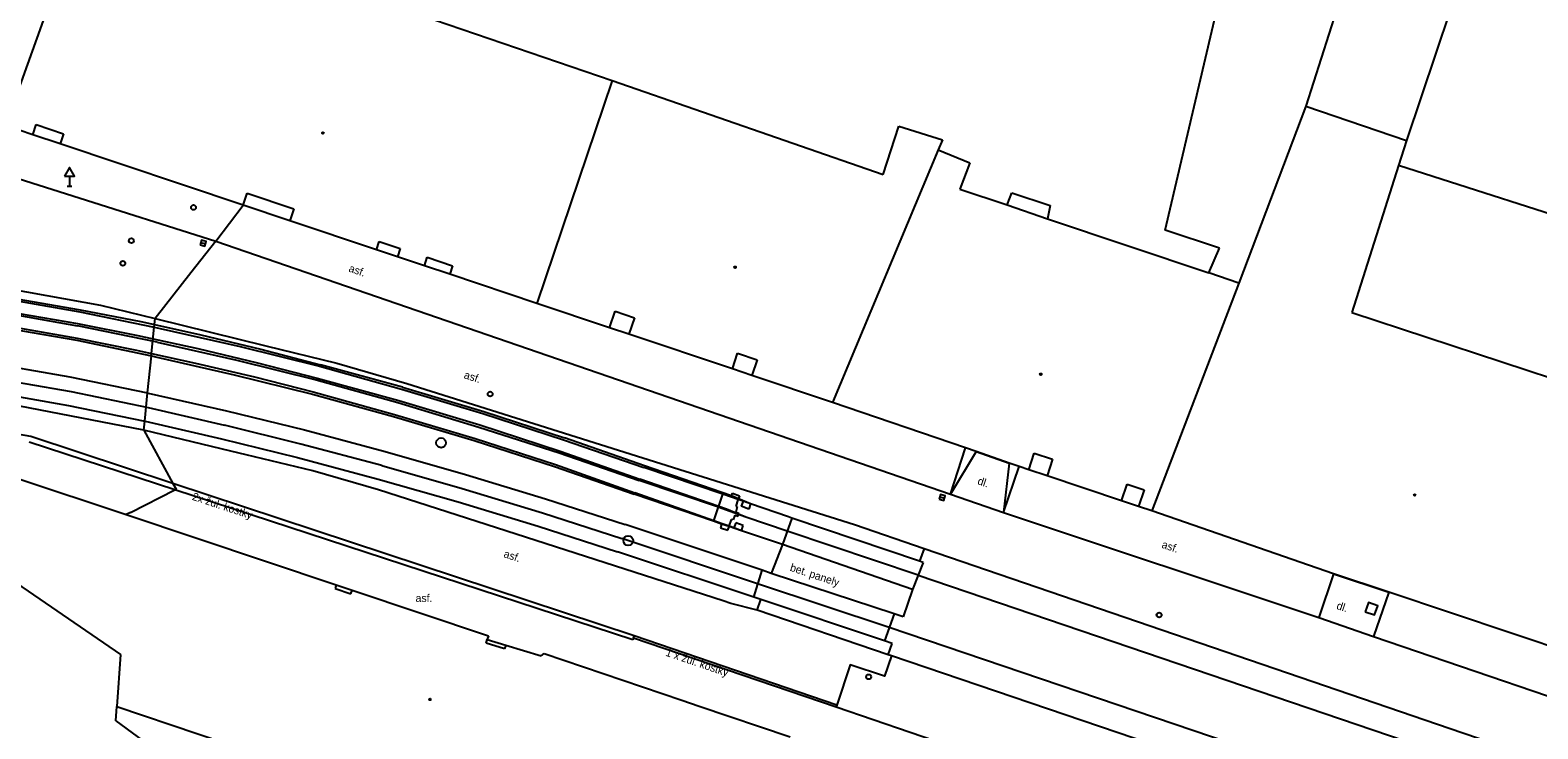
# Model space of a CAD drawing. Extents: x -599770 to -598493, y -1162076 to -1159209.
# Drawn here: x -599147.3 to -599069.8, y -1161360.1 to -1161324.2 of the extents above; entities that cross this region are included whole.
import ezdxf

# ---------------------------------------------------------------- set-up
doc = ezdxf.new("R2010")
doc.units = 0
doc.layers.add('Podklad', color=7, linetype='Continuous')

msp = doc.modelspace()

# ---------------------------------------------------------------- linework, layer by layer
at = {"layer": 'Podklad'}
for p, q in [((-599145.27, -1161331.691), (-599145.27, -1161332.2)), ((-599145.395, -1161332.2), (-599145.145, -1161332.2)), ((-599138.53, -1161335.095), (-599138.29, -1161335.165)), ((-599100.57, -1161348.155), (-599100.33, -1161348.225))]:
    msp.add_line(p, q, dxfattribs=at)
for points in [[(-599144.45, -1161317.64), (-599148.56, -1161329.1)], [(-599072.84, -1161318.69), (-599076.6, -1161329.87)], [(-599134.94, -1161320.78), (-599117.4, -1161326.78)], [(-599088.98, -1161334.46), (-599086.34, -1161323.16)], [(-599080.19, -1161323.17), (-599081.76, -1161328.11)], [(-599183.11, -1161324.92), (-599161.07, -1161328.49), (-599159.32, -1161328.77), (-599155.88, -1161329.48), (-599152.46, -1161330.38), (-599137.75, -1161335.03), (-599100.02, -1161348.01)], [(-599117.4, -1161326.78), (-599121.26, -1161338.23)], [(-599117.4, -1161326.78), (-599103.48, -1161331.61)], [(-599081.76, -1161328.11), (-599085.21, -1161337.18)], [(-599081.76, -1161328.11), (-599076.6, -1161329.87)], [(-599147.15, -1161329.57), (-599148.56, -1161329.1)], [(-599147.15, -1161329.57), (-599146.98, -1161329.05)], [(-599145.75, -1161330.04), (-599147.15, -1161329.57)], [(-599146.98, -1161329.05), (-599145.58, -1161329.52)], [(-599146.98, -1161329.05), (-599145.58, -1161329.52)], [(-599145.58, -1161329.52), (-599145.75, -1161330.04)], [(-599103.48, -1161331.61), (-599102.67, -1161329.13)], [(-599102.67, -1161329.13), (-599100.42, -1161329.83)], [(-599136.35, -1161333.18), (-599145.75, -1161330.04)], [(-599100.65, -1161330.35), (-599106.08, -1161343.31)], [(-599100.42, -1161329.83), (-599100.65, -1161330.35)], [(-599100.65, -1161330.35), (-599099.03, -1161331.01)], [(-599076.6, -1161329.87), (-599077.01, -1161331.15), (-599079.4, -1161338.69)], [(-599099.03, -1161331.01), (-599099.54, -1161332.37)], [(-599066, -1161334.68), (-599077.01, -1161331.15)], [(-599182.2, -1161332.36), (-599164.47, -1161335), (-599152.16, -1161336.8), (-599143.68, -1161338.31)], [(-599136.35, -1161333.18), (-599136.14, -1161332.57)], [(-599136.14, -1161332.57), (-599133.74, -1161333.37)], [(-599136.14, -1161332.57), (-599133.74, -1161333.37)], [(-599099.54, -1161332.37), (-599097.1, -1161333.17)], [(-599097.1, -1161333.17), (-599096.86, -1161332.55)], [(-599096.86, -1161332.55), (-599094.9, -1161333.2)], [(-599137.75, -1161335.03), (-599137.746, -1161335.025), (-599136.35, -1161333.18)], [(-599133.95, -1161333.99), (-599136.35, -1161333.18)], [(-599133.74, -1161333.37), (-599133.95, -1161333.99)], [(-599097.1, -1161333.17), (-599095.03, -1161333.88)], [(-599094.9, -1161333.2), (-599095.03, -1161333.88)], [(-599129.5, -1161335.48), (-599133.95, -1161333.99)], [(-599095.03, -1161333.88), (-599086.75, -1161336.66)], [(-599086.19, -1161335.39), (-599088.98, -1161334.46)], [(-599162.83, -1161335.7), (-599156.78, -1161336.57), (-599150.74, -1161337.52), (-599144.72, -1161338.55)], [(-599137.75, -1161335.03), (-599139.03, -1161336.66), (-599140.87, -1161339)], [(-599129.5, -1161335.48), (-599129.36, -1161335.04)], [(-599128.42, -1161335.84), (-599129.5, -1161335.48)], [(-599129.36, -1161335.04), (-599128.28, -1161335.4)], [(-599129.36, -1161335.04), (-599128.28, -1161335.4)], [(-599128.28, -1161335.4), (-599128.42, -1161335.84)], [(-599086.75, -1161336.66), (-599086.19, -1161335.39)], [(-599162.93, -1161336.41), (-599156.89, -1161337.28), (-599150.86, -1161338.23), (-599144.85, -1161339.26)], [(-599162.93, -1161336.54), (-599158.4, -1161337.16), (-599153.88, -1161337.84), (-599149.37, -1161338.58), (-599144.86, -1161339.37)], [(-599162.83, -1161335.83), (-599158.29, -1161336.45), (-599153.76, -1161337.13), (-599149.24, -1161337.87), (-599144.73, -1161338.66)], [(-599127.04, -1161336.3), (-599128.42, -1161335.84)], [(-599127.04, -1161336.3), (-599126.89, -1161335.86)], [(-599125.74, -1161336.73), (-599127.04, -1161336.3)], [(-599126.89, -1161335.86), (-599125.59, -1161336.3)], [(-599126.89, -1161335.86), (-599125.59, -1161336.3)], [(-599125.59, -1161336.3), (-599125.74, -1161336.73)], [(-599141.45, -1161344.73), (-599148.99, -1161343.27), (-599155.04, -1161342.33), (-599159.653, -1161341.665), (-599168.624, -1161340.37), (-599171.12, -1161340.01), (-599185.24, -1161338.02), (-599185.569, -1161337.969), (-599188.19, -1161337.56), (-599191.15, -1161337.23), (-599193.957, -1161337.042), (-599194.13, -1161337.03), (-599197.12, -1161336.96), (-599201.34, -1161337.3), (-599203.24, -1161337.802)], [(-599163.32, -1161337.22), (-599158.7, -1161337.87), (-599154.09, -1161338.57), (-599149.49, -1161339.32), (-599144.9, -1161340.12)], [(-599163.3, -1161337.12), (-599158.68, -1161337.75), (-599154.07, -1161338.45), (-599149.46, -1161339.2), (-599144.87, -1161340.01)], [(-599121.26, -1161338.23), (-599125.74, -1161336.73)], [(-599085.21, -1161337.18), (-599089.67, -1161348.88)], [(-599085.21, -1161337.18), (-599086.75, -1161336.66)], [(-599144.73, -1161338.66), (-599140.916, -1161339.447), (-599140.61, -1161339.51), (-599136.5, -1161340.44), (-599132.42, -1161341.45)], [(-599144.72, -1161338.55), (-599141.61, -1161339.16), (-599140.903, -1161339.316), (-599138.52, -1161339.84)], [(-599143.68, -1161338.31), (-599140.87, -1161339), (-599135.19, -1161340.4), (-599131.54, -1161341.29), (-599127.94, -1161342.33)], [(-599117.53, -1161339.48), (-599121.26, -1161338.23)], [(-599117.53, -1161339.48), (-599117.24, -1161338.63)], [(-599117.24, -1161338.63), (-599116.24, -1161338.96)], [(-599117.24, -1161338.63), (-599116.24, -1161338.96)], [(-599079.4, -1161338.69), (-599063.99, -1161343.75)], [(-599164.2, -1161339.08), (-599159.45, -1161339.72), (-599154.71, -1161340.41), (-599149.98, -1161341.17), (-599145.26, -1161341.99)], [(-599140.76, -1161340.21), (-599144.86, -1161339.37)], [(-599144.85, -1161339.26), (-599141.76, -1161339.87), (-599138.67, -1161340.54)], [(-599141.45, -1161344.73), (-599141.403, -1161344.265), (-599141.257, -1161342.822), (-599141.065, -1161340.925), (-599141.052, -1161340.79), (-599140.916, -1161339.447), (-599140.903, -1161339.316), (-599140.87, -1161339)], [(-599116.53, -1161339.81), (-599117.53, -1161339.48)], [(-599116.24, -1161338.96), (-599116.53, -1161339.81)], [(-599164.32, -1161339.8), (-599159.53, -1161340.44), (-599154.74, -1161341.15), (-599149.96, -1161341.92), (-599145.19, -1161342.75)], [(-599144.9, -1161340.12), (-599141.065, -1161340.925), (-599140.85, -1161340.97), (-599136.81, -1161341.89), (-599132.79, -1161342.88)], [(-599144.87, -1161340.01), (-599141.82, -1161340.62), (-599141.052, -1161340.79), (-599138.79, -1161341.29), (-599135.76, -1161342), (-599132.75, -1161342.77)], [(-599140.76, -1161340.21), (-599136.67, -1161341.14), (-599132.6, -1161342.14)], [(-599138.52, -1161339.84), (-599135.44, -1161340.57), (-599132.37, -1161341.37)], [(-599111.22, -1161341.59), (-599116.53, -1161339.81)], [(-599164.41, -1161340.51), (-599159.62, -1161341.15), (-599154.85, -1161341.86), (-599150.08, -1161342.63), (-599145.32, -1161343.46)], [(-599138.67, -1161340.54), (-599135.61, -1161341.27), (-599132.55, -1161342.06)], [(-599111.22, -1161341.59), (-599110.95, -1161340.78)], [(-599110.95, -1161340.78), (-599109.95, -1161341.12)], [(-599110.95, -1161340.78), (-599109.95, -1161341.12)], [(-599109.95, -1161341.12), (-599110.22, -1161341.92)], [(-599132.42, -1161341.45), (-599128.22, -1161342.62), (-599124.04, -1161343.88), (-599119.89, -1161345.22), (-599115.76, -1161346.64)], [(-599128.17, -1161342.52), (-599132.37, -1161341.37)], [(-599110.22, -1161341.92), (-599111.22, -1161341.59)], [(-599106.08, -1161343.31), (-599110.22, -1161341.92)], [(-599145.26, -1161341.99), (-599141.257, -1161342.822), (-599141.22, -1161342.83), (-599137.2, -1161343.74), (-599133.19, -1161344.72)], [(-599145.19, -1161342.75), (-599141.23, -1161343.57), (-599137.3, -1161344.47)], [(-599132.6, -1161342.14), (-599128.41, -1161343.31), (-599124.25, -1161344.57), (-599120.11, -1161345.9), (-599116, -1161347.32)], [(-599132.55, -1161342.06), (-599128.36, -1161343.21), (-599124.2, -1161344.46), (-599120.07, -1161345.81), (-599115.97, -1161347.25)], [(-599128.17, -1161342.52), (-599123.99, -1161343.78), (-599119.84, -1161345.12)], [(-599127.94, -1161342.33), (-599104.94, -1161349.58), (-599101.36, -1161350.8), (-599073.7, -1161360.26), (-599056.01, -1161366.27)], [(-599145.32, -1161343.46), (-599141.403, -1161344.265), (-599141.38, -1161344.27), (-599137.46, -1161345.17), (-599133.56, -1161346.14)], [(-599132.79, -1161342.88), (-599128.62, -1161344.03), (-599124.48, -1161345.27), (-599120.36, -1161346.6), (-599116.27, -1161348.01)], [(-599132.75, -1161342.77), (-599128.58, -1161343.92), (-599124.43, -1161345.16), (-599120.31, -1161346.5), (-599116.23, -1161347.94)], [(-599098.69, -1161345.83), (-599099.25, -1161345.639), (-599106.08, -1161343.31)], [(-599105.86, -1161358.85), (-599116.26, -1161355.29), (-599139.96, -1161347.47), (-599147.25, -1161345.06), (-599151.29, -1161344.36), (-599151.27, -1161344.13), (-599151.87, -1161344.02)], [(-599109.94, -1161353.97), (-599111.295, -1161353.62), (-599111.685, -1161353.495), (-599129.39, -1161347.79), (-599132.77, -1161346.82), (-599136.19, -1161346), (-599136.988, -1161345.807), (-599141.45, -1161344.73), (-599141.45, -1161344.734), (-599139.956, -1161347.471), (-599139.795, -1161347.766), (-599139.86, -1161347.8)], [(-599133.38, -1161345.45), (-599137.3, -1161344.47)], [(-599133.19, -1161344.72), (-599129.05, -1161345.83), (-599124.92, -1161347.01), (-599120.81, -1161348.26), (-599116.73, -1161349.58)], [(-599116.34, -1161355.49), (-599139.86, -1161347.8), (-599147.34, -1161345.35)], [(-599129.23, -1161346.55), (-599133.38, -1161345.45)], [(-599115.73, -1161346.57), (-599119.84, -1161345.12)], [(-599100.02, -1161348.01), (-599099.25, -1161345.639)], [(-599098.69, -1161345.83), (-599100.02, -1161348.01)], [(-599098.69, -1161345.83), (-599097.01, -1161346.42)], [(-599097.01, -1161346.42), (-599098.69, -1161345.83)], [(-599133.56, -1161346.14), (-599129.42, -1161347.24), (-599125.3, -1161348.41), (-599121.2, -1161349.66), (-599117.12, -1161350.97)], [(-599129.23, -1161346.55), (-599125.1, -1161347.73), (-599120.98, -1161348.97), (-599116.89, -1161350.29)], [(-599111.27, -1161348.11), (-599115.73, -1161346.57)], [(-599097.01, -1161346.42), (-599097.3, -1161348.96)], [(-599097.3, -1161348.96), (-599096.488, -1161346.594)], [(-599095.99, -1161346.76), (-599096.488, -1161346.594), (-599097.01, -1161346.42)], [(-599095.99, -1161346.76), (-599095.71, -1161345.91)], [(-599095.71, -1161345.91), (-599094.77, -1161346.22)], [(-599095.71, -1161345.91), (-599094.77, -1161346.22)], [(-599094.77, -1161346.22), (-599095.05, -1161347.07)], [(-599147.97, -1161347.19), (-599142.353, -1161349.067), (-599131.57, -1161352.67)], [(-599111.94, -1161348.69), (-599116, -1161347.32)], [(-599111.52, -1161348.78), (-599115.97, -1161347.25)], [(-599111.71, -1161348.01), (-599115.76, -1161346.64)], [(-599095.05, -1161347.07), (-599095.99, -1161346.76)], [(-599091.23, -1161348.36), (-599095.05, -1161347.07)], [(-599142.137, -1161348.96), (-599139.86, -1161347.8)], [(-599112.19, -1161349.41), (-599116.27, -1161348.01)], [(-599111.74, -1161349.54), (-599112.18, -1161349.38), (-599116.23, -1161347.94)], [(-599112.18, -1161349.38), (-599111.71, -1161348.01)], [(-599110.28, -1161348.52), (-599110.67, -1161348.38), (-599110.92, -1161348.29), (-599111.71, -1161348.01)], [(-599111.27, -1161348.11), (-599111.22, -1161347.97)], [(-599110.28, -1161348.52), (-599110.91, -1161348.26), (-599111.27, -1161348.11)], [(-599111.22, -1161347.97), (-599110.86, -1161348.1)], [(-599110.86, -1161348.1), (-599110.91, -1161348.26)], [(-599100.02, -1161348.01), (-599097.3, -1161348.96)], [(-599091.23, -1161348.36), (-599090.94, -1161347.5)], [(-599090.94, -1161347.5), (-599090.07, -1161347.8)], [(-599090.94, -1161347.5), (-599090.07, -1161347.8)], [(-599090.07, -1161347.8), (-599090.35, -1161348.65)], [(-599110.52, -1161349.2), (-599111.95, -1161348.69)], [(-599110.52, -1161349.2), (-599111.52, -1161348.78)], [(-599110.97, -1161348.67), (-599111.05, -1161348.94)], [(-599111.05, -1161348.94), (-599110.88, -1161348.99)], [(-599111.03, -1161348.65), (-599110.92, -1161348.29)], [(-599110.97, -1161348.67), (-599111.03, -1161348.65)], [(-599110.67, -1161348.38), (-599110.76, -1161348.64)], [(-599110.37, -1161348.78), (-599110.76, -1161348.64)], [(-599110.28, -1161348.52), (-599110.37, -1161348.78)], [(-599108.34, -1161349.18), (-599110.28, -1161348.52)], [(-599090.35, -1161348.65), (-599091.23, -1161348.36)], [(-599089.67, -1161348.88), (-599090.35, -1161348.65)], [(-599080.35, -1161352.1), (-599089.67, -1161348.88)], [(-599142.137, -1161348.96), (-599142.353, -1161349.067)], [(-599109.69, -1161351.91), (-599116.73, -1161349.58)], [(-599111.39, -1161349.67), (-599111.77, -1161349.55), (-599112.19, -1161349.41)], [(-599111.77, -1161349.55), (-599111.83, -1161349.74)], [(-599111.14, -1161349.74), (-599111.39, -1161349.66), (-599111.74, -1161349.54)], [(-599111.46, -1161349.86), (-599111.39, -1161349.67)], [(-599111.39, -1161349.66), (-599111.26, -1161349.31)], [(-599110.75, -1161349.89), (-599111.39, -1161349.67)], [(-599111.18, -1161349.34), (-599111.26, -1161349.31)], [(-599111.1, -1161349.09), (-599111.18, -1161349.34)], [(-599111.05, -1161349.49), (-599111.14, -1161349.74)], [(-599111.1, -1161349.09), (-599110.93, -1161349.14)], [(-599110.67, -1161349.63), (-599111.05, -1161349.49)], [(-599110.93, -1161349.14), (-599110.88, -1161348.99)], [(-599110.75, -1161349.89), (-599110.67, -1161349.63)], [(-599108.4, -1161349.92), (-599110.52, -1161349.2)], [(-599108.17, -1161349.24), (-599108.65, -1161350.6), (-599109.22, -1161352.08)], [(-599108.17, -1161349.24), (-599108.34, -1161349.18)], [(-599101.61, -1161351.45), (-599108.17, -1161349.24)], [(-599097.3, -1161348.96), (-599081.1, -1161354.35)], [(-599109.88, -1161352.63), (-599116.89, -1161350.29)], [(-599111.83, -1161349.74), (-599111.46, -1161349.86)], [(-599110.75, -1161349.89), (-599111.14, -1161349.74)], [(-599108.65, -1161350.6), (-599110.75, -1161349.89)], [(-599101.68, -1161352.18), (-599108.4, -1161349.92)], [(-599110.11, -1161353.31), (-599117.12, -1161350.97)], [(-599101.97, -1161352.91), (-599108.65, -1161350.6)], [(-599101.36, -1161350.8), (-599101.61, -1161351.45)], [(-599149.2, -1161351.76), (-599142.65, -1161356.25)], [(-599110.11, -1161353.31), (-599109.69, -1161351.91)], [(-599109.22, -1161352.08), (-599109.69, -1161351.91)], [(-599101.42, -1161351.53), (-599101.97, -1161352.91)], [(-599101.42, -1161351.53), (-599101.61, -1161351.45)], [(-599131.57, -1161352.67), (-599131.63, -1161352.86)], [(-599131.57, -1161352.67), (-599130.75, -1161352.94)], [(-599103.16, -1161354.86), (-599109.88, -1161352.63)], [(-599102.91, -1161354.16), (-599109.22, -1161352.08)], [(-599101.68, -1161352.18), (-599074.14, -1161361.54), (-599056.44, -1161367.55), (-598968.74, -1161397.36)], [(-599080.35, -1161352.1), (-599081.1, -1161354.35)], [(-599080.35, -1161352.1), (-599077.5, -1161353.05)], [(-599077.5, -1161353.05), (-599080.35, -1161352.1)], [(-599131.63, -1161352.86), (-599130.81, -1161353.13)], [(-599130.81, -1161353.13), (-599130.75, -1161352.94)], [(-599130.75, -1161352.94), (-599123.75, -1161355.28)], [(-599103.4, -1161355.54), (-599109.75, -1161353.43), (-599110.11, -1161353.31)], [(-599109.94, -1161353.97), (-599109.75, -1161353.43)], [(-599101.97, -1161352.91), (-599102.44, -1161354.32)], [(-599077.5, -1161353.05), (-599078.29, -1161355.33)], [(-599067.99, -1161356.23), (-599077.5, -1161353.05)], [(-599103.05, -1161356.32), (-599103.21, -1161356.27), (-599109.94, -1161353.97)], [(-599102.91, -1161354.16), (-599103.4, -1161355.54)], [(-599102.44, -1161354.32), (-599102.91, -1161354.16)], [(-599081.1, -1161354.35), (-599078.29, -1161355.33)], [(-598970.26, -1161400.06), (-599057.6, -1161370.3), (-599075.85, -1161364.11), (-599103.16, -1161354.86)], [(-599123.87, -1161355.66), (-599123.81, -1161355.47)], [(-599122.92, -1161355.95), (-599123.87, -1161355.66)], [(-599123.75, -1161355.28), (-599123.81, -1161355.47)], [(-599123.81, -1161355.47), (-599122.86, -1161355.76)], [(-599122.86, -1161355.76), (-599122.92, -1161355.95)], [(-599122.86, -1161355.76), (-599121.04, -1161356.31)], [(-599116.29, -1161355.4), (-599116.34, -1161355.49)], [(-599116.29, -1161355.4), (-599116.26, -1161355.29)], [(-599105.88, -1161358.95), (-599116.29, -1161355.4)], [(-599103.01, -1161355.68), (-599103.4, -1161355.54)], [(-599103.21, -1161356.27), (-599103.01, -1161355.68)], [(-599078.29, -1161355.33), (-599035.81, -1161369.79)], [(-599142.65, -1161356.25), (-599142.84, -1161358.91)], [(-599121.04, -1161356.31), (-599120.88, -1161356.2)], [(-599120.88, -1161356.2), (-599113.81, -1161358.59)], [(-599103.05, -1161356.32), (-599103.4, -1161357.35), (-599105.17, -1161356.77), (-599105.86, -1161358.85)], [(-599058.03, -1161371.58), (-599076.28, -1161365.39), (-599103.05, -1161356.32)], [(-599142.89, -1161359.65), (-599142.84, -1161358.91)], [(-599142.84, -1161358.91), (-599113.72, -1161368.73)], [(-599113.81, -1161358.59), (-599112.93, -1161358.89)], [(-599112.93, -1161358.89), (-599108.25, -1161360.47)], [(-599105.86, -1161358.85), (-599105.88, -1161358.95)], [(-599100.19, -1161360.9), (-599105.88, -1161358.95)], [(-599142.89, -1161359.65), (-599138.43, -1161362.91)]]:
    msp.add_lwpolyline(points, dxfattribs=at)
for points in [[(-599145.52, -1161331.691), (-599145.02, -1161331.691), (-599145.27, -1161331.258)], [(-599138.565, -1161335.215), (-599138.325, -1161335.285), (-599138.255, -1161335.045), (-599138.495, -1161334.975)], [(-599100.605, -1161348.275), (-599100.365, -1161348.345), (-599100.295, -1161348.105), (-599100.535, -1161348.035)], [(-599078.708, -1161354.054), (-599078.236, -1161354.218), (-599078.072, -1161353.746), (-599078.544, -1161353.582)]]:
    msp.add_lwpolyline(points, close=True, dxfattribs=at)
for centre, radius in [((-599132.25, -1161329.48), 0.045), ((-599132.25, -1161329.48), 0.0199), ((-599138.9, -1161333.3), 0.125), ((-599142.09, -1161335.01), 0.125), ((-599142.53, -1161336.17), 0.125), ((-599111.08, -1161336.37), 0.045), ((-599111.08, -1161336.37), 0.0199), ((-599095.38, -1161341.86), 0.045), ((-599095.38, -1161341.86), 0.0199), ((-599123.66, -1161342.88), 0.125), ((-599126.18, -1161345.38), 0.25), ((-599076.17, -1161348.06), 0.045), ((-599076.17, -1161348.06), 0.0199), ((-599116.57, -1161350.4), 0.25), ((-599089.3, -1161354.22), 0.125), ((-599104.22, -1161357.39), 0.125), ((-599126.75, -1161358.55), 0.045), ((-599126.75, -1161358.55), 0.0199)]:
    msp.add_circle(centre, radius, dxfattribs=at)

# ---------------------------------------------------------------- texts
for s, rotation, p in [('asf.', 341.01, (-599130.96, -1161336.58)), ('asf.', 342.46, (-599125.04, -1161342.06)), ('dl.', 341.46, (-599098.66, -1161347.5)), ('2x žul. kostky', 341.89, (-599139, -1161348.3)), ('asf.', 341.6, (-599089.2, -1161350.76)), ('asf.', 341.73, (-599123, -1161351.24)), ('bet. panely', 341.76, (-599108.29, -1161351.94)), ('dl.', 341.46, (-599080.22, -1161353.9)), ('1 x žul. kostky', 341.17, (-599114.68, -1161356.3))]:
    msp.add_text(s, height=0.4, rotation=rotation, dxfattribs=at).set_placement(p)
msp.add_text('asf.', height=0.4, dxfattribs=at).set_placement((-599127.49, -1161353.55))

doc.saveas('drawing.dxf')
